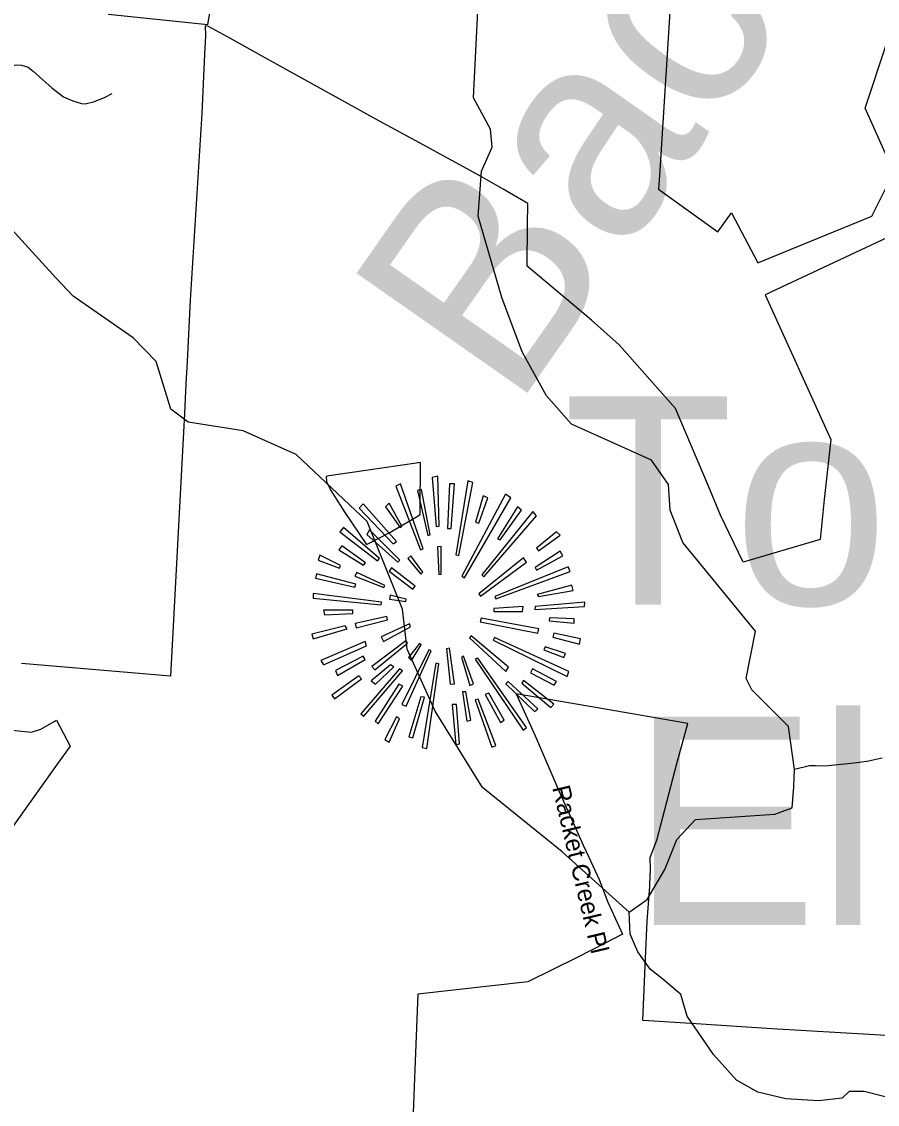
# Model space of a CAD drawing. Extents: x 1159738 to 1321356, y 736314 to 882035.
# Drawn here: x 1189112 to 1192724, y 858730 to 863298 of the extents above; entities that cross this region are included whole.
import ezdxf

# ---------------------------------------------------------------- set-up
doc = ezdxf.new("R2010")
doc.units = 0
for name, color, linetype in [('Exist Boundary Land Use Forest National US Forest Service', 7, 'Continuous'), ('Exist Geographical Mountain Summit CELL', 7, 'Continuous'), ('Exist Geographical Mountain Summit Elevation Number Label', 7, 'Continuous'), ('Exist Geographical Mountain Summit Label', 7, 'Continuous'), ('Exist Hydrographic Creek Single Shore', 7, 'Continuous'), ('Exist Hydrographic Misc Water Feature', 7, 'Continuous'), ('Exist Road Non-System Type 51', 7, 'Continuous'), ('Exist Road Non-System Type 51 Label', 7, 'Continuous')]:
    doc.layers.add(name, color=color, linetype=linetype)

msp = doc.modelspace()

# ---------------------------------------------------------------- linework, layer by layer
at = {"layer": 'Exist Boundary Land Use Forest National US Forest Service'}
for points in [[(1191879.9, 863855.6), (1191805.9, 862670.2), (1191800.8, 862591.7), (1192051, 862410.6), (1192109, 862491.6), (1192218.9, 862280.6), (1192476.7, 862386), (1192701, 862477.7), (1192794, 862662.6), (1192673, 862932.6), (1192763.9, 863207.7)], [(1189477.9, 863328.6), (1189898.9, 863285.7), (1189929.9, 863462.6)], [(1192764, 862385.6), (1192251, 862145.6), (1192527, 861535.7), (1192500, 861282.5), (1192482, 861112.6), (1192157, 861017.6), (1192062, 861215.7), (1192011, 861337.6), (1191872, 861665.7), (1191635, 861933.7), (1191518, 862038.7), (1191245.9, 862266.7), (1191247.9, 862441.3), (1191248.8, 862530.7), (1191144.6, 862591.1), (1191046.9, 862647.7), (1190977.7, 862685.2), (1190879.3, 862738.5), (1190825.6, 862767.7), (1190622.8, 862877.6), (1190137.9, 863146.6), (1189993.8, 863226.2), (1189900.8, 863277.6), (1189886.9, 863279.6), (1189887.9, 863237.6), (1189884.3, 863160.3), (1189872.8, 862909.6), (1189823.8, 862122.6), (1189810.6, 861863.8)], [(1189810.6, 861863.8), (1189805.9, 861769.6), (1189799.3, 861645), (1189781.9, 861303.5), (1189741, 860536.5), (1189111.9, 860589.5)], [(1190417.9, 861320.6), (1190476, 861226.5), (1190568, 861092.5), (1190578.8, 861098.2), (1190664, 861141.5), (1190778.4, 861209.3), (1190794, 861218.5), (1190794.1, 861236.8), (1190796, 861438.6), (1190787.8, 861437.3), (1190633, 861414.6), (1190507.2, 861395.9), (1190408.3, 861381.2), (1190398, 861379.6), (1190398.9, 861357.6), (1190417.9, 861320.6)], [(1192859, 859015.6), (1192278, 859049.6), (1191959.5, 859070.1), (1191735.3, 859084.4), (1191734, 859086.1), (1191745.3, 859346), (1191752, 859503.5), (1191764, 859649.5), (1191764.2, 859658), (1191766, 859721.6), (1191765, 859771.5), (1191793, 859844.5), (1191878.1, 860168.6), (1191924, 860337.5), (1191552, 860401.5), (1191199, 860461.6), (1191261.5, 860325.6), (1191286, 860272.5), (1191375, 860062.6), (1191482, 859823.6), (1191505.8, 859773.2), (1191550, 859679.6), (1191582, 859594.6), (1191586.9, 859583.8), (1191648, 859448.6), (1191575.3, 859410.9), (1191457, 859349.5), (1191249, 859247.6), (1190785, 859195.6), (1190772.2, 858878), (1190765, 858694.6)], [(1189070.9, 860308.5), (1189153.8, 860300.5), (1189192.9, 860313.5), (1189260, 860351.6), (1189316.9, 860241.6), (1189262.7, 860165.7), (1189078, 859906.6)]]:
    msp.add_lwpolyline(points, dxfattribs=at)
at = {"layer": 'Exist Geographical Mountain Summit CELL'}
for points in [[(1190691.3, 861337.8), (1190796.1, 861070.2), (1190807.8, 861074.4), (1190711.8, 861347.9)], [(1190845.6, 861375.4), (1190861.8, 861167.5), (1190874.6, 861169.1), (1190869, 861379.7)], [(1190909.7, 861159), (1190925.4, 861159), (1190939.9, 861347.9), (1190918.2, 861347.9)], [(1190957.6, 861045.4), (1191017.2, 861353.6), (1190995.2, 861360.8), (1190944.4, 861048.5)], [(1190826.7, 861129.8), (1190836.8, 861132.7), (1190800.6, 861324.5), (1190783.1, 861320.1)], [(1190970.5, 860958.3), (1190982.2, 860951.1), (1191176.9, 861289.6), (1191155.1, 861304.3)], [(1190537.4, 861244.7), (1190681.2, 861094.9), (1190694.5, 861105), (1190553.5, 861263.6)], [(1190647.7, 861250.5), (1190710.2, 861163.3), (1190717.6, 861169.1), (1190663.9, 861266.5)], [(1191028.5, 861186.4), (1191041.8, 861181.9), (1191079.6, 861289.6), (1191060.7, 861296.8)], [(1191054.8, 860964), (1191063.6, 860955.4), (1191286, 861212.5), (1191269.9, 861231.6)], [(1191204.6, 861250.5), (1191120.3, 861116.7), (1191132, 861112.2), (1191221.9, 861237.5)], [(1190456, 861145.7), (1190614.4, 861023.6), (1190623.2, 861032.4), (1190470.6, 861163.3)], [(1190569.2, 861134), (1190700.1, 861017.9), (1190708.9, 861026.5), (1190580.9, 861154.5)], [(1191286, 861076), (1191293.3, 861065.9), (1191384.8, 861131.1), (1191370.2, 861145.7)], [(1190451.7, 861070.2), (1190554.8, 861004.7), (1190563.6, 861015.1), (1190463.2, 861086.1)], [(1190867.4, 861081.9), (1190873, 860965.5), (1190883.4, 860966.8), (1190883.4, 861083.2)], [(1190364.5, 861026.5), (1190454.4, 860991.7), (1190458.9, 861003.4), (1190370.3, 861047)], [(1190742.4, 861032.4), (1190797.7, 860966.8), (1190806.2, 860975.6), (1190755.4, 861044.1)], [(1191041.8, 860884.1), (1191049, 860874), (1191243.7, 861017.9), (1191230.9, 861035.3)], [(1191286, 860984.5), (1191396.3, 861044.1), (1191384.8, 861064.3), (1191280.4, 860994.6)], [(1190663.9, 860980.1), (1190764.2, 860904.3), (1190772.7, 860916), (1190674, 860993)], [(1191109.9, 860872.6), (1191114.4, 860863.6), (1191426.9, 860978.4), (1191419.7, 860997.4)], [(1190352.8, 860949.5), (1190518.5, 860911.6), (1190522.9, 860924.8), (1190357.3, 860968.4)], [(1190518.5, 860958.3), (1190640.5, 860910.4), (1190645, 860918.9), (1190527.3, 860974.4)], [(1191293.3, 860872.6), (1191440.2, 860898.7), (1191434.3, 860920.5), (1191287.6, 860881.4)], [(1190342.4, 860865.2), (1190630.4, 860837.5), (1190631.7, 860849.2), (1190342.4, 860885.4)], [(1190665.2, 860860.9), (1190733.6, 860852.1), (1190735.2, 860860.9), (1190668.2, 860878.2)], [(1191278.8, 860817.3), (1191488.1, 860830.3), (1191489.4, 860849.2), (1191280.4, 860830.3)], [(1190390.8, 860795.5), (1190509.7, 860801.3), (1190509.7, 860815.7), (1190386.3, 860815.7)], [(1191105.9, 860821.8), (1191105.9, 860810.1), (1191226.4, 860810.1), (1191229.3, 860830.3)], [(1190520.1, 860759.3), (1190524.2, 860740.2), (1190656.7, 860773.7), (1190653.8, 860788.3)], [(1190630.4, 860702.4), (1190639.3, 860683.5), (1190754.1, 860744.4), (1190749.8, 860757.7)], [(1191047.4, 860766.5), (1191290.5, 860718.6), (1191294.8, 860735.9), (1191051.9, 860780.9)], [(1191338.4, 860769.4), (1191444.4, 860760.4), (1191444.4, 860777.9), (1191340, 860782.2)], [(1190336.8, 860714.1), (1190342.4, 860693.6), (1190486.6, 860735.9), (1190477.8, 860748.9)], [(1191002.7, 860698.1), (1191156.7, 860557), (1191166.8, 860574.4), (1191009.9, 860706.9)], [(1191354.5, 860700.8), (1191467.6, 860671.8), (1191470.5, 860693.6), (1191358.5, 860718.6)], [(1190375.9, 860603.4), (1190386.3, 860584.8), (1190568, 860664.6), (1190562, 860683.5)], [(1190591, 860577.5), (1190602.7, 860562.7), (1190740.8, 860676.3), (1190733.6, 860686.4)], [(1190745.3, 860615.1), (1190758.3, 860603.4), (1190799, 860668.9), (1190791.6, 860674.7)], [(1191102.7, 860688), (1191415.4, 860535.2), (1191422.6, 860557), (1191108.8, 860699.5)], [(1190445.9, 860539.7), (1190562, 860606.5), (1190553.5, 860621.1), (1190437.1, 860559.9)], [(1190717.6, 860417.6), (1190735.2, 860410.4), (1190841.3, 860644.1), (1190831.2, 860647.3)], [(1190905.2, 860651.6), (1190921, 860503.5), (1190938.7, 860504.6), (1190918.2, 860654.5)], [(1190969.3, 860616.7), (1191004, 860497.4), (1191020, 860504.6), (1190977.7, 860621.1)], [(1191316.6, 860647.3), (1191400.8, 860615.1), (1191408, 860632.7), (1191322.3, 860660.1)], [(1190605.9, 860503.5), (1190682.8, 860575.9), (1190669.5, 860584.8), (1190588.1, 860516.3)], [(1190803.3, 860235.9), (1190822.2, 860231.5), (1190873, 860588.9), (1190860.2, 860592.1)], [(1191027.2, 860607.8), (1191229.3, 860308.5), (1191243.7, 860320), (1191037.3, 860612.2)], [(1190421.1, 860456.7), (1190432.6, 860440.7), (1190546.2, 860525.1), (1190535.8, 860538.1)], [(1190544.7, 860378.2), (1190556.3, 860368.1), (1190719.2, 860558.6), (1190707.5, 860567.1)], [(1191259.9, 860551.4), (1191360.1, 860499), (1191370.2, 860513.6), (1191268.7, 860567.1)], [(1190704.6, 860503.5), (1190604.3, 860346.3), (1190617.1, 860336.2), (1190720.6, 860494.5)], [(1191156.7, 860504.6), (1191277.2, 860388.3), (1191290.5, 860398.7), (1191165.5, 860514.7)], [(1191223.5, 860507.5), (1191345.6, 860404.3), (1191358.5, 860418.9), (1191230.9, 860517.9)], [(1190764.2, 860276.6), (1190812.1, 860447.9), (1190797.7, 860449.5), (1190746.6, 860280.6)], [(1191008.3, 860350.6), (1190986.6, 860470), (1190973.4, 860470), (1190991, 860346.3)], [(1191027.2, 860436.5), (1191097.1, 860237.2), (1191114.4, 860244.4), (1191038.9, 860439.4)], [(1191069.2, 860459.6), (1191133.3, 860341.8), (1191149.5, 860350.6), (1191084.1, 860465.5)], [(1190929.8, 860417.6), (1190944.4, 860247.6), (1190960.4, 860251.6), (1190947.1, 860417.6)], [(1190645, 860269.3), (1190663.9, 860257.7), (1190707.5, 860356.4), (1190694.5, 860365.2)]]:
    msp.add_lwpolyline(points, close=True, dxfattribs=at)
at = {"layer": 'Exist Hydrographic Creek Single Shore'}
for points in [[(1191676.6, 859541.7), (1191394, 859795.3), (1191057.9, 860067.2), (1190857.9, 860389.5), (1190739.9, 860651.2), (1190719.9, 860819), (1190570.9, 861189.6), (1190271, 861471.4), (1190048, 861571), (1189815.9, 861608.6), (1189741.9, 861662.5), (1189680.9, 861863.9), (1189582.9, 861964.4), (1189329.9, 862140.2), (1189256.9, 862217.1), (1189027.1, 862468.3), (1188917.9, 862959.2), (1188675.9, 863256.1), (1188537.9, 863393.5), (1188135.8, 863631.4), (1187836.9, 864005), (1187636.9, 864169.9)], [(1191676.6, 859541.7), (1191753.1, 859594.5), (1191827.1, 859721.3), (1191877.2, 859848.2), (1191956.4, 859932.7), (1192291.8, 859953.9), (1192364.9, 859981.9), (1192371, 860069.6), (1192373.7, 860142.4), (1192348.6, 860324.4), (1192194.6, 860478.4), (1192171, 860527.4), (1192209.9, 860726.9), (1191903, 861100.6), (1191848.9, 861236.4), (1191843, 861344.8), (1191770.9, 861448), (1191433, 861599.1), (1191327.9, 861719.5), (1191225, 861905.4), (1191138.9, 862133.6), (1191039.9, 862476.9), (1191052.9, 862667), (1191097.9, 862767.9), (1191091.9, 862843.6), (1191019.9, 862976.4), (1191038, 863343.6)], [(1192756.9, 858761.6), (1192668.4, 858784.9), (1192605.1, 858784.9), (1192576, 858755.9), (1192475.7, 858745.3), (1192338.4, 858753.2), (1192219.6, 858782.3), (1192129.8, 858832.5), (1192032.1, 858940.8), (1191921.2, 859102), (1191894.8, 859194.5), (1191818.2, 859257.9), (1191765.4, 859300.2), (1191712.6, 859374.1), (1191680.9, 859448.1), (1191676.6, 859541.7)]]:
    msp.add_lwpolyline(points, dxfattribs=at)
at = {"layer": 'Exist Hydrographic Misc Water Feature'}
msp.add_lwpolyline([(1192744.2, 860190.3), (1192718.1, 860185), (1192687.9, 860177.8), (1192637.6, 860171.1), (1192599.5, 860166.2), (1192543.3, 860161.7), (1192517.2, 860158.4), (1192485.1, 860157.3), (1192463.1, 860157.8), (1192437.1, 860158.6), (1192373.7, 860142.4)], dxfattribs=at)
at = {"layer": 'Exist Road Non-System Type 51'}
msp.add_lwpolyline([(1188951.9, 863036.5), (1189030.9, 863092.5), (1189059.7, 863109.8), (1189089.5, 863115.4), (1189112.5, 863114), (1189139.8, 863105.3), (1189161.3, 863089.5), (1189201.6, 863052.1), (1189240.4, 863019.1), (1189289.2, 862980.2), (1189328, 862963), (1189365.4, 862952.9), (1189381.2, 862951.5), (1189415.7, 862960.1), (1189461.6, 862977.4), (1189494.7, 862994.6)], dxfattribs=at)

# ---------------------------------------------------------------- texts
at = {"layer": 'Exist Geographical Mountain Summit Elevation Number Label'}
msp.add_text('Elev. 2740', height=880, dxfattribs=at).set_placement((1191685.2, 859486.3))
at = {"layer": 'Exist Geographical Mountain Summit Label'}
msp.add_text('Backbone Ridge', height=880, rotation=55.0196, dxfattribs=at).set_placement((1191191.6, 861652.8))
msp.add_text('Tough Hill', height=880, dxfattribs=at).set_placement((1191397.5, 860837.8))
at = {"layer": 'Exist Road Non-System Type 51 Label'}
msp.add_text('Racket Creek Pl', height=75, rotation=283.3001, dxfattribs=at).set_placement((1191351.5, 860066.5))

doc.saveas('drawing.dxf')
